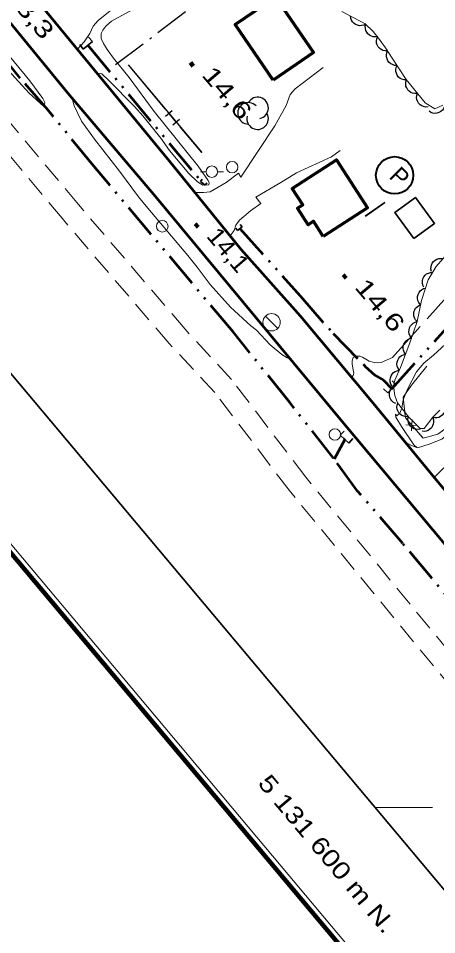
# Model space of a CAD drawing. Extents: x 386081 to 389416, y 5130568 to 5134082.
# Drawn here: x 387211.7 to 387284.3, y 5131577.9 to 5131736.8 of the extents above; entities that cross this region are included whole.
import ezdxf
from ezdxf.enums import TextEntityAlignment as Align

# ---------------------------------------------------------------- set-up
doc = ezdxf.new("R2010")
doc.units = 0
doc.header["$LTSCALE"] = 1.2
for name, pattern in [('DASH_DOUBLE_DOT', [9.2, 5, -1.2, 0.3, -1.2, 0.3, -1.2]), ('DOT_DASHED', [7.7, 5, -1.2, 0.3, -1.2]), ('LONG_DASHED', [7.5, 6, -1.5]), ('MEDIUM_DASHED', [4.5, 3, -1.5])]:
    doc.linetypes.add(name, pattern=pattern)
for name, color, linetype, lineweight in [('19', 7, 'Continuous', 13), ('2', 7, 'Continuous', 13), ('21', 7, 'LONG_DASHED', 35), ('26', 7, 'Continuous', 35), ('3', 7, 'Continuous', 140), ('31', 7, 'Continuous', 70), ('36', 7, 'Continuous', 13), ('37', 7, 'Continuous', 13), ('38', 7, 'Continuous', 40), ('4', 7, 'DASH_DOUBLE_DOT', 53), ('41', 7, 'DOT_DASHED', 25), ('44', 7, 'Continuous', 25), ('60', 7, 'Continuous', 13), ('61', 7, 'Continuous', 13)]:
    doc.layers.add(name, color=color, linetype=linetype, lineweight=lineweight)

msp = doc.modelspace()

# ---------------------------------------------------------------- linework, layer by layer
at = {"layer": '19', "linetype": 'MEDIUM_DASHED'}
for points in [[(387419.86, 5131465.28), (387409.58, 5131478.42), (387399.42, 5131492.13), (387388.58, 5131505.48), (387376.85, 5131519.68), (387361.58, 5131537.87), (387345.95, 5131556.26), (387332.63, 5131572.94), (387318.03, 5131590.26), (387289.95, 5131622.73), (387261.57, 5131657.26), (387248.72, 5131674.16), (387240.67, 5131682.87), (387222.15, 5131704.5), (387205.21, 5131724.76), (387189.03, 5131743.54), (387174.47, 5131761.16), (387162.09, 5131776.3), (387138.31, 5131804.98), (387124.85, 5131821.09), (387103.52, 5131847.43)], [(387416.99, 5131462.99), (387406.66, 5131476.2), (387396.52, 5131489.88), (387385.74, 5131503.15), (387374.03, 5131517.33), (387358.78, 5131535.5), (387343.12, 5131553.93), (387329.79, 5131570.61), (387315.24, 5131587.88), (387287.15, 5131620.36), (387258.69, 5131654.98), (387245.8, 5131671.94), (387237.91, 5131680.41), (387219.33, 5131702.11), (387202.39, 5131722.37), (387186.21, 5131741.16), (387171.61, 5131758.8), (387159.24, 5131773.95), (387122, 5131818.75), (387100.71, 5131845.03)]]:
    msp.add_lwpolyline(points, dxfattribs=at)
at = {"layer": '19'}
for points in [[(387242.73, 5131747.88), (387240.88, 5131746.63), (387234.64, 5131743.17), (387229.09, 5131739.24), (387225.58, 5131736.41), (387224.72, 5131735.44), (387224.12, 5131734.16), (387223.13, 5131732.7), (387221.96, 5131731.34)], [(387242.37, 5131706.57), (387243.86, 5131706.59), (387245, 5131706.71), (387247.78, 5131708.3), (387249.93, 5131709.93), (387250.33, 5131709.25), (387256.19, 5131718.16), (387258.21, 5131721.65), (387258.89, 5131723.59), (387259.74, 5131724.57), (387264.58, 5131728.26)], [(387248.46, 5131699.08), (387249.16, 5131700), (387249.44, 5131700.91), (387250.08, 5131701.8), (387251.98, 5131703.42), (387253.78, 5131704.65), (387252.91, 5131705.8), (387257.28, 5131708.32), (387259.97, 5131709.97), (387266.06, 5131712.76), (387267.56, 5131713.88)], [(387293.24, 5131670.46), (387285.19, 5131663.84), (387282.96, 5131662.95), (387280.94, 5131662.34), (387279.91, 5131662.76), (387278.77, 5131663.37)], [(387283.83, 5131657.2), (387285.45, 5131658.8), (387289.11, 5131661.48), (387296.64, 5131666.63), (387298.14, 5131667.88), (387297.62, 5131668.52)]]:
    msp.add_lwpolyline(points, dxfattribs=at)
at = {"layer": '2'}
for points in [[(387225.28, 5131727.33), (387226.2, 5131727.14), (387227.36, 5131726.08), (387231.88, 5131721.49), (387233.35, 5131719.88), (387236.46, 5131715.99), (387237.93, 5131713.89), (387241.28, 5131709.86), (387242.81, 5131708.43), (387243.73, 5131707.87), (387244.78, 5131707.92), (387244.84, 5131708.23), (387244.66, 5131708.66), (387242.95, 5131711.13), (387235.32, 5131720.6), (387230.93, 5131726.54), (387228.25, 5131729.88), (387227.15, 5131731.36), (387226.48, 5131732.41), (387226.12, 5131733.27), (387226.12, 5131734.13), (387226.37, 5131734.74), (387226.93, 5131735.41), (387227.92, 5131736.26), (387232.25, 5131738.67)], [(387206.88, 5131731.14), (387213.61, 5131723.82), (387216.12, 5131721.52), (387216.24, 5131721.64), (387216.31, 5131722.19), (387216.01, 5131722.87), (387213.75, 5131725.91), (387207.15, 5131733.84)], [(387221.12, 5131722.65), (387221.42, 5131721.6), (387222.7, 5131718.95), (387224.95, 5131715.8), (387229.29, 5131710.29), (387232.58, 5131705.84), (387234.17, 5131703.86), (387241.13, 5131695.69), (387242.77, 5131693.65), (387245.03, 5131690.61), (387248.51, 5131686.71), (387252.06, 5131683.48), (387253.04, 5131682.74), (387255.43, 5131680.2), (387257.45, 5131678.52), (387258.37, 5131677.95), (387258.92, 5131677.76)], [(387269.77, 5131676.12), (387269.93, 5131675.25), (387269.8, 5131674.89), (387269.49, 5131674.58)], [(387280.85, 5131662.38), (387280.31, 5131662.87), (387278.18, 5131666.02), (387277.2, 5131667.63), (387277.13, 5131668.16)]]:
    msp.add_lwpolyline(points, dxfattribs=at)
at = {"layer": '2', "linetype": 'LONG_DASHED'}
for points in [[(387269.77, 5131676.12), (387269.63, 5131676.91), (387269.63, 5131677.41), (387269.82, 5131677.96), (387270.19, 5131678.2), (387270.93, 5131678.19), (387271.42, 5131678.06), (387272.59, 5131677.37), (387273.45, 5131677.12), (387274, 5131677.05), (387274.68, 5131677.11), (387276.6, 5131678.01), (387300.37, 5131704.51), (387304.36, 5131710.23), (387309.65, 5131718.74), (387311.34, 5131721.25), (387312.06, 5131722.66), (387312.29, 5131723.53), (387311.84, 5131726.73), (387311.06, 5131729.3), (387310.67, 5131731.67), (387309.2, 5131736.53), (387308.44, 5131738.48)], [(387277.13, 5131668.16), (387277.4, 5131667.88), (387277.87, 5131668.32), (387278.25, 5131669.21), (387278.49, 5131670.62), (387279.24, 5131672.48), (387280.8, 5131675.48), (387282.07, 5131677.03), (387283.71, 5131678.38), (387289.04, 5131683.3)]]:
    msp.add_lwpolyline(points, dxfattribs=at)
at = {"layer": '21', "linetype": 'Continuous', "lineweight": 53}
msp.add_lwpolyline([(387123.41, 5131841.68), (387169.11, 5131785.59), (387185.2, 5131766.08), (387202, 5131746.18), (387220.3, 5131723.8), (387235.44, 5131705.92), (387268.14, 5131666.61), (387305.79, 5131621.59), (387317.21, 5131608.28), (387321.56, 5131611.87), (387294.9, 5131644.01), (387283.94, 5131657.05), (387273.33, 5131670.01), (387260.65, 5131685.15), (387250.39, 5131696.7), (387237.96, 5131712), (387205.24, 5131751.69), (387185.58, 5131775.05), (387164.72, 5131800.51), (387132.8, 5131839.87)], dxfattribs=at)
at = {"layer": '26'}
for p, q in [((387224.58, 5131732.73), (387223.88, 5131733.53)), ((387224.58, 5131732.73), (387223.88, 5131733.53)), ((387222.98, 5131731.43), (387222.38, 5131732.23)), ((387222.98, 5131731.43), (387222.38, 5131732.23)), ((387224.58, 5131732.73), (387222.98, 5131731.43)), ((387224.58, 5131732.73), (387222.98, 5131731.43)), ((387243.32, 5131708.5), (387243.64, 5131708.89)), ((387244.11, 5131707.86), (387243.32, 5131708.5)), ((387244.11, 5131707.86), (387244.42, 5131708.25)), ((387249.76, 5131700.02), (387249.44, 5131700.4)), ((387250.54, 5131700.66), (387249.76, 5131700.02)), ((387250.54, 5131700.66), (387250.22, 5131701.04)), ((387277.19, 5131673.25), (387275.79, 5131671.85)), ((387277.19, 5131673.25), (387276.59, 5131673.95)), ((387275.79, 5131671.85), (387275.09, 5131672.55)), ((387267.54, 5131664.52), (387268.24, 5131665.22)), ((387269.04, 5131663.12), (387267.54, 5131664.52)), ((387268.26, 5131663.89), (387268.33, 5131663.96)), ((387268.41, 5131663.75), (387268.26, 5131663.89)), ((387268.41, 5131663.75), (387268.48, 5131663.83)), ((387269.04, 5131663.12), (387269.74, 5131663.92))]:
    msp.add_line(p, q, dxfattribs=at)
at = {"layer": '3'}
for p, q in [((387241.57, 5131729.11), (387242.08, 5131728.5)), ((387242.39, 5131701.17), (387242.9, 5131700.56)), ((387268.09, 5131692.33), (387268.6, 5131691.72))]:
    msp.add_line(p, q, dxfattribs=at)
at = {"layer": '31'}
for points in [[(387255.94, 5131726.07), (387249.35, 5131735.68), (387256.35, 5131740.48), (387262.94, 5131730.86)], [(387264.62, 5131698.95), (387262.91, 5131701.59), (387262, 5131701), (387260.14, 5131703.86), (387261.05, 5131704.45), (387259.22, 5131707.26), (387266.91, 5131712.25), (387272.3, 5131703.93)]]:
    msp.add_lwpolyline(points, close=True, dxfattribs=at)
at = {"layer": '31', "lineweight": 35}
msp.add_lwpolyline([(387280.31, 5131698.59), (387277.01, 5131703.09), (387280.61, 5131705.73), (387283.91, 5131701.23)], close=True, dxfattribs=at)
at = {"layer": '36'}
for p, q in [((387243.31, 5131710.19), (387244.31, 5131710.19)), ((387247.31, 5131710.19), (387246.31, 5131710.19)), ((387256.73, 5131683.02), (387254.61, 5131685.16))]:
    msp.add_line(p, q, dxfattribs=at)
for centre, radius in [((387245.304, 5131710.19), 1), ((387248.818, 5131710.98), 1), ((387236.698, 5131700.73), 1), ((387255.66, 5131684.091), 1.5), ((387266.638, 5131664.63), 1)]:
    msp.add_circle(centre, radius, dxfattribs=at)
at = {"layer": '37', "lineweight": 25}
for p, q in [((387230.77, 5131728.69), (387237.2, 5131721.03)), ((387230.81, 5131728.72), (387243.54, 5131713.54)), ((387238.42, 5131720.74), (387237.27, 5131719.78)), ((387237.84, 5131720.26), (387239.12, 5131718.73)), ((387239.7, 5131719.21), (387238.55, 5131718.25)), ((387239.77, 5131717.96), (387243.5, 5131713.51)), ((387275.28, 5131704.84), (387271.91, 5131702.47)), ((387275.31, 5131704.8), (387271.94, 5131702.43))]:
    msp.add_line(p, q, dxfattribs=at)
at = {"layer": '37'}
for p, q in [((387279.89, 5131665.26), (387280.03, 5131667.26)), ((387278.96, 5131666.33), (387280.96, 5131666.2))]:
    msp.add_line(p, q, dxfattribs=at)
for points in [[(387282.57, 5131676.46), (387279.92, 5131673.18), (387278.5, 5131671.11), (387278.87, 5131667.51), (387281.94, 5131663.99), (387284.5, 5131664.67), (387292.51, 5131670.51), (387291.17, 5131674.53)], [(387282.57, 5131676.46), (387279.92, 5131673.18), (387278.5, 5131671.11), (387278.83, 5131667.85)], [(387281.27, 5131664.76), (387281.94, 5131663.99), (387284.5, 5131664.67), (387289.62, 5131668.4)]]:
    msp.add_lwpolyline(points, dxfattribs=at)
at = {"layer": '38'}
msp.add_circle((387276.992, 5131709.558), 3.236, dxfattribs=at)
at = {"layer": '4'}
for p, q in [((387223.77, 5131732.09), (387243.81, 5131708.07)), ((387268.36, 5131663.78), (387266.52, 5131660.38))]:
    msp.add_line(p, q, dxfattribs=at)
for points in [[(387304.76, 5131614.3), (387278.42, 5131645.75), (387270.57, 5131654.84), (387266.41, 5131660.54), (387258.8, 5131670.18), (387248.97, 5131682.42), (387224.84, 5131711.15), (387216.87, 5131720.9), (387212.08, 5131726.4), (387205.97, 5131733.87), (387192.27, 5131749.66), (387180.72, 5131763.88), (387175.71, 5131769.92), (387162.49, 5131785.4), (387156.57, 5131792.8), (387150.69, 5131799.76), (387145.82, 5131805.76), (387134.13, 5131819.42), (387125.18, 5131830.3)], [(387250.15, 5131700.34), (387260.67, 5131688.59), (387266.34, 5131682.12), (387271.85, 5131676.5), (387273.58, 5131674.9), (387275.06, 5131674.07), (387276.49, 5131672.55), (387287.04, 5131684.2), (387296.23, 5131694.91), (387303.59, 5131704.13), (387316.71, 5131722.05)]]:
    msp.add_lwpolyline(points, dxfattribs=at)
at = {"layer": '41'}
msp.add_lwpolyline([(387228.59, 5131728.74), (387244.93, 5131741.11), (387252.67, 5131746.86)], dxfattribs=at)
at = {"layer": '44', "linetype": 'DOT_DASHED', "lineweight": 13}
for points in [[(387285.35, 5131721.71), (387283.99, 5131721.11), (387282.27, 5131722.11), (387278.98, 5131726.19), (387275.69, 5131731.25), (387274.35, 5131733.1), (387273.25, 5131734.47), (387271.9, 5131735.83), (387267.86, 5131737.95)], [(387284.86, 5131668.84), (387283.62, 5131667.62), (387282.13, 5131665.68), (387281.4, 5131665.68), (387279.44, 5131667.67), (387277.49, 5131670.14), (387277, 5131671.37), (387276.77, 5131673.09), (387277.02, 5131674.07), (387278.02, 5131676.27), (387279.65, 5131680.54), (387280.91, 5131684.21), (387281.67, 5131687.88), (387282.8, 5131691.43), (387284.17, 5131693.75), (387287.4, 5131697.39)]]:
    msp.add_lwpolyline(points, dxfattribs=at)
at = {"layer": '44'}
for points in [[(387272, 5131735.78), (387271.63, 5131735.58), (387271.23, 5131735.5), (387270.9, 5131735.48), (387270.56, 5131735.56), (387270.22, 5131735.7), (387269.92, 5131735.93), (387269.68, 5131736.16), (387269.51, 5131736.46), (387269.38, 5131736.81), (387269.34, 5131737.17)], [(387274.09, 5131733.62), (387273.68, 5131733.54), (387273.28, 5131733.59), (387272.96, 5131733.67), (387272.65, 5131733.84), (387272.37, 5131734.08), (387272.15, 5131734.4), (387271.99, 5131734.68), (387271.92, 5131735.03), (387271.91, 5131735.4), (387271.98, 5131735.75)], [(387275.78, 5131731.12), (387275.36, 5131731.11), (387274.97, 5131731.22), (387274.67, 5131731.34), (387274.39, 5131731.57), (387274.15, 5131731.85), (387273.98, 5131732.19), (387273.87, 5131732.49), (387273.85, 5131732.85), (387273.9, 5131733.21), (387274.02, 5131733.55)], [(387277.41, 5131728.6), (387276.99, 5131728.61), (387276.61, 5131728.74), (387276.31, 5131728.88), (387276.05, 5131729.12), (387275.82, 5131729.41), (387275.67, 5131729.76), (387275.57, 5131730.07), (387275.57, 5131730.42), (387275.64, 5131730.79), (387275.78, 5131731.12)], [(387279.05, 5131726.09), (387278.63, 5131726.1), (387278.24, 5131726.22), (387277.94, 5131726.36), (387277.68, 5131726.6), (387277.46, 5131726.89), (387277.3, 5131727.24), (387277.21, 5131727.55), (387277.21, 5131727.91), (387277.27, 5131728.27), (387277.41, 5131728.6)], [(387280.94, 5131723.76), (387280.52, 5131723.73), (387280.12, 5131723.81), (387279.81, 5131723.92), (387279.53, 5131724.13), (387279.27, 5131724.4), (387279.09, 5131724.73), (387278.96, 5131725.03), (387278.93, 5131725.38), (387278.95, 5131725.75), (387279.06, 5131726.1)], [(387282.82, 5131721.43), (387282.41, 5131721.39), (387282.01, 5131721.48), (387281.7, 5131721.59), (387281.41, 5131721.8), (387281.16, 5131722.06), (387280.97, 5131722.4), (387280.84, 5131722.7), (387280.81, 5131723.05), (387280.83, 5131723.42), (387280.94, 5131723.76)], [(387285.72, 5131721.87), (387285.64, 5131721.46), (387285.46, 5131721.1), (387285.27, 5131720.83), (387285, 5131720.61), (387284.67, 5131720.43), (387284.3, 5131720.34), (387283.98, 5131720.29), (387283.63, 5131720.35), (387283.28, 5131720.47), (387282.97, 5131720.66)], [(387283.39, 5131692.87), (387283.29, 5131693.28), (387283.31, 5131693.68), (387283.36, 5131694.01), (387283.52, 5131694.32), (387283.74, 5131694.62), (387284.04, 5131694.86), (387284.32, 5131695.04), (387284.66, 5131695.13), (387285.03, 5131695.16), (387285.38, 5131695.12)], [(387282.05, 5131690.16), (387281.87, 5131690.53), (387281.81, 5131690.94), (387281.8, 5131691.27), (387281.9, 5131691.6), (387282.06, 5131691.94), (387282.31, 5131692.23), (387282.54, 5131692.46), (387282.86, 5131692.61), (387283.21, 5131692.72), (387283.57, 5131692.74)], [(387281.44, 5131687.16), (387281.18, 5131687.49), (387281.03, 5131687.87), (387280.96, 5131688.19), (387280.97, 5131688.54), (387281.05, 5131688.9), (387281.23, 5131689.24), (387281.41, 5131689.51), (387281.68, 5131689.74), (387282.01, 5131689.92), (387282.35, 5131690.02)], [(387280.91, 5131684.2), (387280.62, 5131684.5), (387280.43, 5131684.86), (387280.32, 5131685.18), (387280.3, 5131685.53), (387280.34, 5131685.89), (387280.48, 5131686.25), (387280.63, 5131686.54), (387280.88, 5131686.79), (387281.18, 5131687), (387281.52, 5131687.14)], [(387279.93, 5131681.37), (387279.68, 5131681.7), (387279.54, 5131682.08), (387279.47, 5131682.41), (387279.5, 5131682.76), (387279.59, 5131683.11), (387279.77, 5131683.45), (387279.96, 5131683.72), (387280.23, 5131683.93), (387280.56, 5131684.11), (387280.91, 5131684.2)], [(387278.89, 5131678.55), (387278.65, 5131678.9), (387278.53, 5131679.28), (387278.47, 5131679.61), (387278.5, 5131679.96), (387278.6, 5131680.31), (387278.8, 5131680.64), (387278.99, 5131680.9), (387279.28, 5131681.11), (387279.61, 5131681.27), (387279.96, 5131681.36)], [(387277.82, 5131675.75), (387277.58, 5131676.09), (387277.46, 5131676.48), (387277.4, 5131676.8), (387277.43, 5131677.15), (387277.53, 5131677.51), (387277.73, 5131677.84), (387277.92, 5131678.1), (387278.21, 5131678.31), (387278.54, 5131678.47), (387278.89, 5131678.55)], [(387276.55, 5131673.03), (387276.33, 5131673.39), (387276.23, 5131673.78), (387276.19, 5131674.11), (387276.25, 5131674.46), (387276.37, 5131674.81), (387276.59, 5131675.12), (387276.8, 5131675.37), (387277.09, 5131675.56), (387277.44, 5131675.7), (387277.79, 5131675.76)], [(387277.18, 5131669.99), (387276.81, 5131670.18), (387276.51, 5131670.46), (387276.31, 5131670.71), (387276.17, 5131671.04), (387276.09, 5131671.4), (387276.11, 5131671.78), (387276.15, 5131672.1), (387276.3, 5131672.42), (387276.52, 5131672.72), (387276.79, 5131672.96)], [(387279.39, 5131667.73), (387278.97, 5131667.7), (387278.58, 5131667.79), (387278.27, 5131667.91), (387277.99, 5131668.12), (387277.73, 5131668.39), (387277.55, 5131668.72), (387277.42, 5131669.02), (387277.39, 5131669.37), (387277.42, 5131669.74), (387277.53, 5131670.09)], [(387285.72, 5131669.69), (387285.8, 5131669.28), (387285.75, 5131668.88), (387285.67, 5131668.55), (387285.49, 5131668.25), (387285.25, 5131667.97), (387284.94, 5131667.75), (387284.65, 5131667.59), (387284.31, 5131667.53), (387283.94, 5131667.52), (387283.59, 5131667.59)], [(387281.49, 5131665.59), (387281.08, 5131665.51), (387280.67, 5131665.56), (387280.35, 5131665.64), (387280.05, 5131665.82), (387279.77, 5131666.06), (387279.55, 5131666.37), (387279.39, 5131666.66), (387279.33, 5131667), (387279.31, 5131667.37), (387279.38, 5131667.73)], [(387283.59, 5131667.58), (387283.72, 5131667.19), (387283.73, 5131666.78), (387283.7, 5131666.45), (387283.56, 5131666.13), (387283.36, 5131665.81), (387283.08, 5131665.55), (387282.82, 5131665.36), (387282.49, 5131665.24), (387282.12, 5131665.18), (387281.76, 5131665.2)]]:
    msp.add_lwpolyline(points, dxfattribs=at)
for centre, start, end in [((387251.636, 5131720.302), 44.11537, 269.80396), ((387251.636, 5131720.302), 44.11537, 269.80396), ((387253.238, 5131721.233), 282.26917, 149.72626), ((387253.238, 5131721.233), 282.26917, 149.72626), ((387253.238, 5131719.371), 166.93686, 29.62122), ((387253.238, 5131719.371), 166.93686, 29.62122)]:
    msp.add_arc(centre, 1.862, start, end, dxfattribs=at)
at = {"layer": '60'}
msp.add_line((388114.02, 5130569.89), (386082.87, 5132988.02), dxfattribs=at)
at = {"layer": '60', "lineweight": 158}
msp.add_lwpolyline([(386081.46, 5132988.14), (387383.17, 5134081.54), (389415.62, 5131661.88), (388113.9, 5130568.48)], close=True, dxfattribs=at)
at = {"layer": '60', "lineweight": 35}
msp.add_lwpolyline([(386109.63, 5132985.69), (387380.72, 5134053.36), (389052.99, 5132062.51), (387781.9, 5130994.83)], close=True, dxfattribs=at)
at = {"layer": '61'}
msp.add_line((387273.57, 5131600), (387283.57, 5131600), dxfattribs=at)

# ---------------------------------------------------------------- texts
at = {"layer": '3'}
for s, width, p in [('13,3   ', 1.35, (387209.1, 5131740.89)), ('14,6   ', 1.35, (387243.4, 5131726.89)), ('14,1   ', 1.1, (387244.22, 5131698.95)), ('14,6   ', 1.35, (387269.92, 5131690.11))]:
    msp.add_text(s, height=3, rotation=310.294, dxfattribs=dict(at, width=width)).set_placement(p)
at = {"layer": '38'}
msp.add_text('P', height=3, rotation=315.272, dxfattribs=at).set_placement((387275.86, 5131709.21))
at = {"layer": '61', "width": 1.25}
msp.add_text('5 131 600 m N.', height=3, rotation=310.03, dxfattribs=at).set_placement((387264.146, 5131591), align=Align.CENTER)

doc.saveas('drawing.dxf')
